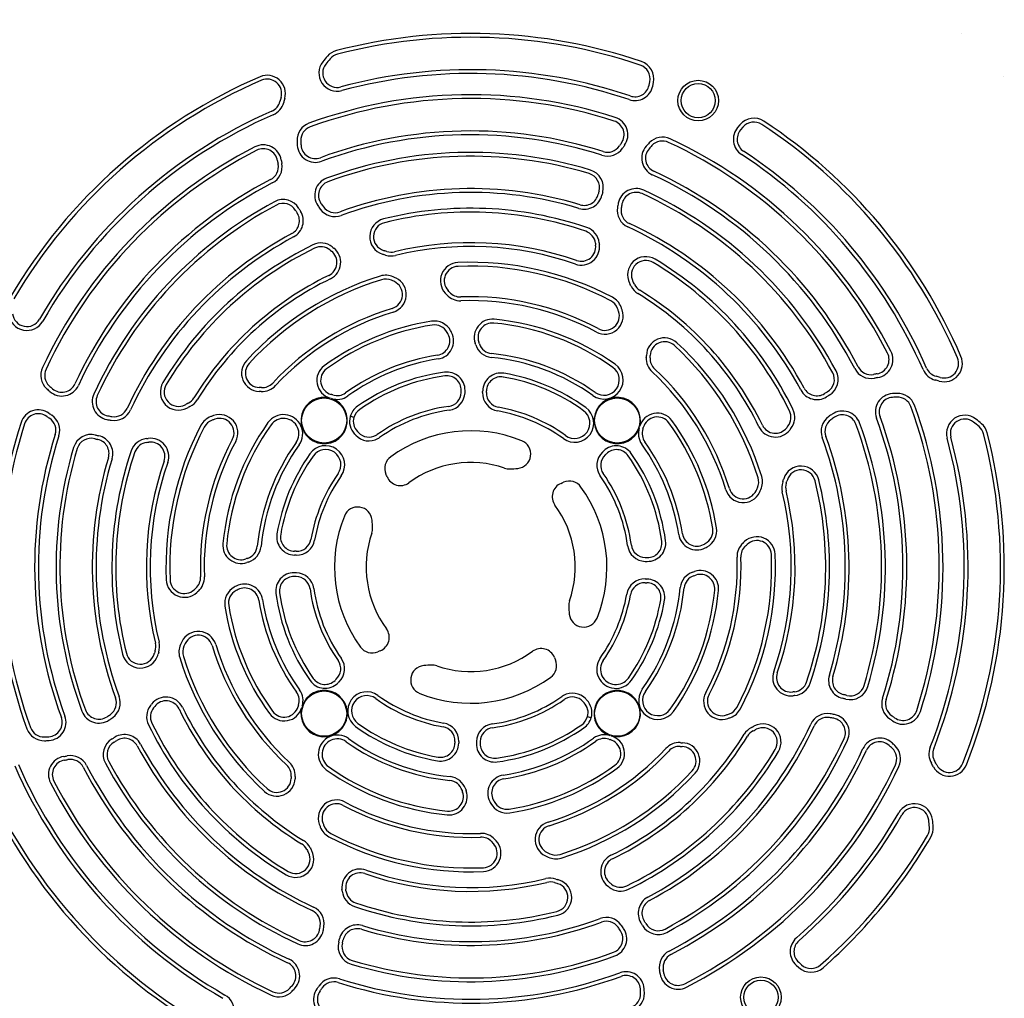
# Model space of a CAD drawing. Header units: inches. Extents: x 24 to 1128, y -69 to 748.
# Tile 264 of 656: x 398 to 409, y 289 to 300. Entities that reach past the tile are written whole.
import ezdxf

# ---------------------------------------------------------------- set-up
doc = ezdxf.new("R2010")
doc.units = ezdxf.units.IN
doc.header["$LTSCALE"] = 32
doc.header["$MEASUREMENT"] = 0
doc.layers.add('Visible (ANSI)', color=7, linetype='Continuous', lineweight=30)

msp = doc.modelspace()

# ---------------------------------------------------------------- linework, layer by layer
at = {"layer": 'Visible (ANSI)'}
for p, q in [((404.91598, 299.30866), (404.92416, 299.34746)), ((404.95674, 299.30008), (404.96492, 299.33887)), ((405.9095, 298.87817), (405.88396, 298.84784)), ((405.94136, 298.85134), (405.91582, 298.82101)), ((406.52385, 289.69703), (406.55336, 289.67055)), ((406.55166, 289.72803), (406.58117, 289.70156))]:
    msp.add_line(p, q, dxfattribs=at)
for centre, radius in [((405.45339, 299.14169), 0.22172), ((405.45339, 299.14169), 0.18701), ((401.3674, 295.6469), 0.24668), ((404.56887, 295.6469), 0.24668), ((401.3674, 292.44544), 0.24668), ((404.56887, 292.44544), 0.24668), ((406.13836, 289.34611), 0.22172), ((406.13836, 289.34611), 0.18701)]:
    msp.add_circle(centre, radius, dxfattribs=at)
for centre, radius, start, end in [((406.06336, 297.14139), 37.84893, 94.726002, 184.707209), ((406.06336, 297.14139), 37.59893, 94.726002, 184.707209), ((402.96813, 294.04617), 5.82905, 71.333259, 104.56729), ((402.96813, 294.04617), 5.7874, 71.333259, 104.56729), ((402.96813, 294.04617), 7.91339, 47.381619, 47.38342), ((401.55211, 299.49511), 0.19913, 104.56729, 138.783341), ((401.50911, 299.44297), 0.19913, 142.175177, 285.128247), ((402.41095, 298.74281), 1.34086, 138.783341, 142.175177), ((402.41095, 298.74281), 1.29921, 138.783341, 142.175177), ((401.55211, 299.49511), 0.15748, 104.56729, 138.783341), ((404.77006, 299.37994), 0.19913, 348.099398, 71.333259), ((401.50911, 299.44297), 0.15748, 142.175177, 285.128247), ((402.96813, 294.04617), 5.43307, 71.285385, 105.128247), ((404.77006, 299.37994), 0.15748, 348.099398, 71.333259), ((402.96813, 294.04617), 5.82905, 113.254846, 149.56729), ((402.96813, 294.04617), 5.7874, 113.254846, 149.56729), ((400.74532, 299.2187), 0.19913, 344.054592, 113.254846), ((400.74532, 299.2187), 0.15748, 344.054592, 113.254846), ((402.96813, 294.04617), 5.39142, 71.285385, 105.128247), ((402.96813, 294.04617), 7.91339, 42.616535, 42.61838), ((404.76189, 299.34114), 0.19913, 251.285385, 348.099398), ((404.76189, 299.34114), 0.15748, 251.285385, 348.099398), ((400.7322, 299.17012), 0.15748, 293.574992, 345.719185), ((402.41095, 298.74281), 1.5748, 164.054592, 165.719185), ((402.41095, 298.74281), 1.53315, 164.054592, 165.719185), ((402.96813, 294.04617), 5.15976, 72.181313, 110.021118), ((402.96813, 294.04617), 5.11811, 72.181313, 110.021118), ((402.96813, 294.04617), 5.43307, 113.574992, 150.128247), ((400.7322, 299.17012), 0.19913, 293.574992, 345.719185), ((402.96813, 294.04617), 5.39142, 113.574992, 150.128247), ((404.48611, 298.76884), 0.15748, 324.43042, 72.181313), ((404.48611, 298.76884), 0.19913, 324.43042, 72.181313), ((406.06182, 298.7499), 0.19913, 56.666741, 139.900602), ((406.06182, 298.7499), 0.15748, 56.666741, 139.900602), ((402.96813, 294.04617), 5.82905, 23.254846, 56.666741), ((401.26978, 298.70701), 0.19913, 110.021118, 181.796716), ((401.26978, 298.70701), 0.15748, 110.021118, 181.796716), ((402.96813, 294.04617), 4.76378, 72.322112, 110.162972), ((406.03628, 298.71958), 0.19913, 139.900602, 236.714615), ((406.03628, 298.71958), 0.15748, 139.900602, 236.714615), ((402.96813, 294.04617), 5.7874, 23.254846, 56.666741), ((402.41095, 298.74281), 1.34086, 181.796716, 183.865719), ((402.41095, 298.74281), 1.29921, 181.796716, 183.865719), ((402.96813, 294.04617), 4.72213, 72.322112, 110.162972), ((405.06293, 298.5428), 0.19913, 65.021118, 136.796717), ((405.06293, 298.5428), 0.15748, 65.021118, 136.796717), ((402.96813, 294.04617), 5.15976, 27.181313, 65.021118), ((402.96813, 294.04617), 5.15976, 117.181313, 155.021118), ((402.96813, 294.04617), 5.11811, 117.181313, 155.021118), ((400.70208, 298.45897), 0.19913, 9.43042, 117.181313), ((400.70208, 298.45897), 0.15748, 9.43042, 117.181313), ((401.27182, 298.66583), 0.19913, 183.865719, 290.162972), ((401.27182, 298.66583), 0.15748, 183.865719, 290.162972), ((404.46255, 298.73504), 0.19913, 252.322112, 325.793148), ((404.46255, 298.73504), 0.15748, 252.322112, 325.793148), ((405.89517, 297.76118), 1.5748, 144.43042, 145.793148), ((405.89517, 297.76118), 1.53315, 144.43042, 145.793148), ((405.03525, 298.51224), 0.19913, 138.865719, 245.162972), ((405.03525, 298.51224), 0.15748, 138.865719, 245.162972), ((405.89517, 297.76118), 1.34086, 136.796717, 138.865719), ((405.89517, 297.76118), 1.29921, 136.796717, 138.865719), ((402.96813, 294.04617), 5.11811, 27.181313, 65.021118), ((402.96813, 294.04617), 5.43307, 23.574992, 56.714615), ((402.41095, 298.74281), 1.5748, 189.43042, 190.793148), ((402.41095, 298.74281), 1.53315, 189.43042, 190.793148), ((402.96813, 294.04617), 4.52984, 73.232324, 110.340895), ((402.96813, 294.04617), 4.48819, 73.232324, 110.340895), ((402.96813, 294.04617), 5.39142, 23.574992, 56.714615), ((400.70931, 298.41841), 0.15748, 297.322112, 10.793148), ((400.70931, 298.41841), 0.19913, 297.322112, 10.793148), ((404.21751, 298.19275), 0.19913, 345.573934, 73.232324), ((402.96813, 294.04617), 4.76378, 27.322112, 65.162972), ((402.96813, 294.04617), 4.76378, 117.322112, 155.162972), ((401.46276, 298.10682), 0.19913, 110.340895, 213.851226), ((404.21751, 298.19275), 0.15748, 345.573934, 73.232324), ((402.96813, 294.04617), 4.72213, 27.322112, 65.162972), ((402.96813, 294.04617), 4.72213, 117.322112, 155.162972), ((401.46276, 298.10682), 0.15748, 110.340895, 213.851226), ((402.96813, 294.04617), 4.13386, 73.204834, 110.204605), ((405.89517, 297.76118), 1.5748, 165.573934, 166.877935), ((404.77498, 297.98194), 0.19913, 65.340895, 168.851226), ((402.96813, 294.04617), 4.52984, 28.232324, 65.340895), ((400.9195, 297.86168), 0.19913, 30.573934, 118.232324), ((402.96813, 294.04617), 4.09221, 73.204834, 110.204605), ((404.20812, 298.15446), 0.19913, 253.204834, 346.877935), ((404.20812, 298.15446), 0.15748, 253.204834, 346.877935), ((405.89517, 297.76118), 1.53315, 165.573934, 166.877935), ((404.77498, 297.98194), 0.15748, 65.340895, 168.851226), ((402.96813, 294.04617), 4.48819, 28.232324, 65.340895), ((402.96813, 294.04617), 4.52984, 118.232324, 155.340895), ((402.96813, 294.04617), 4.48819, 118.232324, 155.340895), ((400.9195, 297.86168), 0.15748, 30.573934, 118.232324), ((402.41095, 298.74281), 1.5748, 210.573934, 211.877935), ((402.41095, 298.74281), 1.53315, 210.573934, 211.877935), ((402.41095, 298.74281), 1.34086, 213.851226, 215.89297), ((401.48602, 298.07344), 0.19913, 215.89297, 290.204605), ((402.41095, 298.74281), 1.29921, 213.851226, 215.89297), ((401.48602, 298.07344), 0.15748, 215.89297, 290.204605), ((402.96813, 294.04617), 3.9196, 71.088933, 104.065774), ((404.76783, 297.94189), 0.19913, 170.89297, 245.204605), ((405.89517, 297.76118), 1.34086, 168.851226, 170.89297), ((404.76783, 297.94189), 0.15748, 170.89297, 245.204605), ((405.89517, 297.76118), 1.29921, 168.851226, 170.89297), ((400.93994, 297.82797), 0.15748, 298.204834, 31.877935), ((400.93994, 297.82797), 0.19913, 298.204834, 31.877935), ((402.06393, 297.65509), 0.19913, 104.065774, 252.305236), ((402.96813, 294.04617), 3.87795, 71.088933, 104.065774), ((402.06393, 297.65509), 0.15748, 104.065774, 252.305236), ((404.17394, 297.56582), 0.19913, 6.475399, 71.088933), ((402.96813, 294.04617), 4.09221, 28.204834, 65.204605), ((402.96813, 294.04617), 4.13386, 28.204834, 65.204605), ((402.96813, 294.04617), 4.13386, 118.204834, 155.204605), ((402.96813, 294.04617), 4.09221, 118.204834, 155.204605), ((404.17394, 297.56582), 0.15748, 6.475399, 71.088933), ((402.96813, 294.04617), 3.9196, 116.088933, 149.065774), ((402.96813, 294.04617), 3.87795, 116.088933, 149.065774), ((401.332, 297.38757), 0.19913, 51.475399, 116.088933), ((401.332, 297.38757), 0.15748, 51.475399, 116.088933), ((402.41095, 298.74281), 1.5748, 231.475399, 232.198711), ((401.34919, 297.37406), 0.19913, 295.941853, 52.198711), ((402.41095, 298.74281), 1.53315, 231.475399, 232.198711), ((402.96813, 294.04617), 3.54331, 70.941853, 103.56595), ((402.96813, 294.04617), 3.50166, 70.941853, 103.56595), ((404.17654, 297.54411), 0.19913, 250.941853, 7.198711), ((404.17654, 297.54411), 0.15748, 250.941853, 7.198711), ((405.89517, 297.76118), 1.5748, 186.475399, 187.198711), ((405.89517, 297.76118), 1.53315, 186.475399, 187.198711), ((401.34919, 297.37406), 0.15748, 295.941853, 52.198711), ((402.41095, 298.74281), 1.34086, 252.305236, 252.900001), ((402.41095, 298.74281), 1.29921, 252.305236, 252.900001), ((401.56587, 295.99584), 1.53315, 72.038925, 72.900001), ((401.56587, 295.99584), 1.5748, 72.038925, 72.900001), ((402.10006, 297.64371), 0.19913, 252.038925, 283.56595), ((402.10006, 297.64371), 0.15748, 252.038925, 283.56595), ((404.88066, 297.23743), 0.19913, 59.065774, 207.305236), ((402.96813, 294.04617), 3.9196, 26.088933, 59.065774), ((402.83645, 297.17332), 0.19913, 92.41131, 222.822099), ((402.83645, 297.17332), 0.15748, 92.41131, 222.822099), ((402.96813, 294.04617), 3.32905, 62.270542, 92.41131), ((402.96813, 294.04617), 3.2874, 62.270542, 92.41131), ((404.88066, 297.23743), 0.15748, 59.065774, 207.305236), ((402.96813, 294.04617), 3.87795, 26.088933, 59.065774), ((402.96813, 294.04617), 3.54331, 115.941853, 148.56595), ((402.96813, 294.04617), 3.50166, 115.941853, 148.56595), ((402.96813, 294.04617), 3.32905, 107.270542, 137.41131), ((402.03891, 297.03497), 0.19913, 65.523891, 107.270542), ((402.03891, 297.03497), 0.15748, 65.523891, 107.270542), ((401.56587, 295.99584), 1.34086, 64.055539, 65.523891), ((402.06538, 297.02251), 0.19913, 286.873024, 64.055539), ((402.96813, 294.04617), 3.2874, 107.270542, 137.41131), ((401.56587, 295.99584), 1.29921, 64.055539, 65.523891), ((402.06538, 297.02251), 0.15748, 286.873024, 64.055539), ((405.89517, 297.76118), 1.34086, 207.305236, 207.900001), ((403.35521, 296.41634), 1.53315, 27.038925, 27.900001), ((404.89816, 297.20383), 0.19913, 207.038925, 238.56595), ((405.89517, 297.76118), 1.29921, 207.305236, 207.900001), ((403.35521, 296.41634), 1.5748, 27.038925, 27.900001), ((404.89816, 297.20383), 0.15748, 207.038925, 238.56595), ((401.56587, 295.99584), 1.53315, 41.970443, 42.822099), ((402.85381, 297.1543), 0.19913, 221.970443, 272.106507), ((401.56587, 295.99584), 1.5748, 41.970443, 42.822099), ((402.85381, 297.1543), 0.15748, 221.970443, 272.106507), ((402.96813, 294.04617), 2.95276, 61.873024, 92.106507), ((404.42448, 296.81663), 0.19913, 20.523891, 62.270542), ((402.96813, 294.04617), 3.50166, 25.941853, 58.56595), ((402.96813, 294.04617), 3.54331, 25.941853, 58.56595), ((402.96813, 294.04617), 2.95276, 106.873024, 137.106507), ((402.96813, 294.04617), 2.9111, 61.873024, 92.106507), ((404.42448, 296.81663), 0.15748, 20.523891, 62.270542), ((403.35521, 296.41634), 1.29921, 19.055539, 20.523891), ((403.35521, 296.41634), 1.34086, 19.055539, 20.523891), ((398.12033, 296.8306), 0.19913, 187.175177, 330.128247), ((398.12033, 296.8306), 0.15748, 187.175177, 330.128247), ((402.96813, 294.04617), 2.9111, 106.873024, 137.106507), ((404.43438, 296.7891), 0.19913, 241.873024, 19.055539), ((404.43438, 296.7891), 0.15748, 241.873024, 19.055539), ((402.96813, 294.04617), 2.71882, 99.033795, 126.030597), ((402.96813, 294.04617), 2.67717, 99.033795, 126.030597), ((402.5725, 296.5346), 0.19913, 28.156128, 99.033795), ((402.5725, 296.5346), 0.15748, 28.156128, 99.033795), ((403.20555, 296.55464), 0.19913, 84.593208, 198.819014), ((403.20555, 296.55464), 0.15748, 84.593208, 198.819014), ((402.96813, 294.04617), 2.67717, 54.538576, 84.593208), ((402.96813, 294.04617), 2.71882, 54.538576, 84.593208), ((402.58214, 296.51619), 0.15748, 278.881891, 27.113344), ((402.58214, 296.51619), 0.19913, 278.881891, 27.113344), ((401.56587, 295.99584), 1.29921, 27.113344, 28.156128), ((401.56587, 295.99584), 1.34086, 27.113344, 28.156128), ((405.08625, 296.35051), 0.19913, 47.41131, 177.822099), ((401.56587, 295.99584), 1.53315, 18.106474, 18.819014), ((403.21238, 296.53421), 0.19913, 198.106474, 264.393419), ((401.56587, 295.99584), 1.5748, 18.106474, 18.819014), ((403.21238, 296.53421), 0.15748, 198.106474, 264.393419), ((405.08625, 296.35051), 0.15748, 47.41131, 177.822099), ((402.96813, 294.04617), 3.2874, 17.270542, 47.41131), ((402.96813, 294.04617), 3.32905, 17.270542, 47.41131), ((402.96813, 294.04617), 2.34252, 98.881891, 125.687198), ((402.96813, 294.04617), 2.30087, 54.538576, 84.393419), ((402.96813, 294.04617), 2.34252, 54.538576, 84.393419), ((405.08508, 296.32479), 0.19913, 176.970443, 227.106507), ((403.35521, 296.41634), 1.53315, 356.970443, 357.822099), ((405.08508, 296.32479), 0.15748, 176.970443, 227.106507), ((403.35521, 296.41634), 1.5748, 356.970443, 357.822099), ((407.38094, 296.31222), 0.15748, 279.43042, 27.181313), ((407.38094, 296.31222), 0.19913, 279.43042, 27.181313), ((408.14067, 296.26898), 0.19913, 254.054592, 23.254846), ((408.14067, 296.26898), 0.15748, 254.054592, 23.254846), ((398.4715, 296.14097), 0.19913, 155.021118, 226.796717), ((400.66379, 296.16428), 0.19913, 137.41131, 267.822099), ((400.66379, 296.16428), 0.15748, 137.41131, 267.822099), ((401.48601, 296.08385), 0.19913, 126.030597, 254.812579), ((402.96813, 294.04617), 2.30087, 98.881891, 125.687198), ((404.42423, 296.09045), 0.20897, 234.538576, 54.538576), ((404.42423, 296.09045), 0.16732, 234.538576, 54.538576), ((407.34038, 296.30499), 0.15748, 207.322112, 280.793148), ((408.09208, 296.2821), 0.15748, 203.574992, 255.719185), ((398.4715, 296.14097), 0.15748, 155.021118, 226.796717), ((401.48601, 296.08385), 0.15748, 126.030597, 254.812579), ((402.96813, 294.04617), 2.14795, 97.686932, 125.156373), ((402.96813, 294.04617), 2.1063, 97.686932, 125.156373), ((402.70746, 295.97748), 0.19913, 359.078171, 97.686932), ((402.70746, 295.97748), 0.15748, 359.078171, 97.686932), ((403.29792, 295.96688), 0.19913, 80.257428, 179.042038), ((403.29792, 295.96688), 0.15748, 80.257428, 179.042038), ((402.96813, 294.04617), 2.1063, 54.168501, 80.257428), ((402.96813, 294.04617), 2.14795, 54.168501, 80.257428), ((402.96813, 294.04617), 2.9111, 16.873024, 47.106507), ((402.96813, 294.04617), 2.95276, 16.873024, 47.106507), ((406.78365, 296.0948), 0.15748, 300.573934, 28.232324), ((406.78365, 296.0948), 0.19913, 300.573934, 28.232324), ((407.34038, 296.30499), 0.19913, 207.322112, 280.793148), ((407.66477, 294.60335), 1.5748, 99.43042, 100.793148), ((407.66477, 294.60335), 1.53315, 99.43042, 100.793148), ((408.09208, 296.2821), 0.19913, 203.574992, 255.719185), ((407.66477, 294.60335), 1.5748, 74.054592, 75.719185), ((399.25312, 296.97321), 1.29921, 226.796717, 228.865719), ((398.50206, 296.11329), 0.19913, 228.865719, 335.162972), ((398.50206, 296.11329), 0.15748, 228.865719, 335.162972), ((399.77687, 295.95869), 0.19913, 149.065774, 297.305236), ((399.77687, 295.95869), 0.15748, 149.065774, 297.305236), ((400.59796, 294.43325), 1.5748, 86.970443, 87.822099), ((400.68951, 296.16311), 0.19913, 266.970443, 317.106507), ((400.68951, 296.16311), 0.15748, 266.970443, 317.106507), ((407.66477, 294.60335), 1.53315, 74.054592, 75.719185), ((399.25312, 296.97321), 1.34086, 226.796717, 228.865719), ((399.03236, 295.85302), 0.19913, 155.340895, 258.851226), ((399.03236, 295.85302), 0.15748, 155.340895, 258.851226), ((400.59796, 294.43325), 1.53315, 86.970443, 87.822099), ((401.3674, 295.6469), 0.25362, 74.812579, 71.676998), ((401.3674, 295.6469), 0.29528, 71.676998, 74.812579), ((401.50973, 296.0767), 0.19913, 251.676998, 305.687198), ((401.50973, 296.0767), 0.15748, 251.676998, 305.687198), ((402.70696, 295.95754), 0.15748, 277.780685, 358.077552), ((402.70696, 295.95754), 0.19913, 277.780685, 358.077552), ((401.56587, 295.99584), 1.29921, 358.077552, 359.078171), ((401.56587, 295.99584), 1.34086, 358.077552, 359.078171), ((403.29747, 295.94698), 0.19913, 178.383717, 260.170506), ((401.56587, 295.99584), 1.53315, 358.383717, 359.042038), ((403.29747, 295.94698), 0.15748, 178.383717, 260.170506), ((401.56587, 295.99584), 1.5748, 358.383717, 359.042038), ((404.56887, 295.6469), 0.25362, 344.812579, 341.676998), ((406.74993, 296.07436), 0.19913, 208.204834, 301.877935), ((406.74993, 296.07436), 0.15748, 208.204834, 301.877935), ((407.66477, 294.60335), 1.5748, 120.573934, 121.877935), ((407.66477, 294.60335), 1.53315, 120.573934, 121.877935), ((407.5878, 295.74249), 0.19913, 93.865719, 200.162972), ((407.5878, 295.74249), 0.15748, 93.865719, 200.162972), ((407.66477, 294.60335), 1.34086, 91.796716, 93.865719), ((407.66477, 294.60335), 1.29921, 91.796716, 93.865719), ((407.62897, 295.74452), 0.19913, 20.021118, 91.796716), ((407.62897, 295.74452), 0.15748, 20.021118, 91.796716), ((399.25312, 296.97321), 1.29921, 297.305236, 297.900001), ((400.59796, 294.43325), 1.5748, 117.038925, 117.900001), ((399.25312, 296.97321), 1.34086, 297.305236, 297.900001), ((400.59796, 294.43325), 1.53315, 117.038925, 117.900001), ((399.81047, 295.97619), 0.15748, 297.038925, 328.56595), ((399.81047, 295.97619), 0.19913, 297.038925, 328.56595), ((401.85165, 295.63144), 0.20897, 125.156373, 163.141549), ((402.96813, 294.04617), 1.77165, 97.780685, 125.156373), ((402.96813, 294.04617), 1.77165, 54.168501, 80.170506), ((404.10322, 295.61818), 0.20897, 234.168501, 54.168501), ((402.96813, 294.04617), 5.11811, 342.181313, 20.021118), ((402.96813, 294.04617), 5.15976, 342.181313, 20.021118), ((398.24547, 295.56415), 0.19913, 54.43042, 162.181313), ((398.24547, 295.56415), 0.15748, 54.43042, 162.181313), ((399.25312, 296.97321), 1.5748, 234.43042, 235.793148), ((399.25312, 296.97321), 1.53315, 234.43042, 235.793148), ((398.27926, 295.54059), 0.19913, 342.322112, 55.793148), ((399.25312, 296.97321), 1.29921, 258.851226, 260.89297), ((399.07241, 295.84587), 0.19913, 260.89297, 335.204605), ((399.07241, 295.84587), 0.15748, 260.89297, 335.204605), ((400.19767, 295.50251), 0.19913, 110.523891, 152.270542), ((400.59796, 294.43325), 1.34086, 109.055539, 110.523891), ((400.2252, 295.51242), 0.19913, 331.873024, 109.055539), ((400.92385, 295.50227), 0.20897, 324.538576, 144.538576), ((401.84318, 295.63751), 0.19913, 164.104527, 224.042038), ((401.84318, 295.63751), 0.15748, 164.231486, 224.042038), ((401.85165, 295.63144), 0.16732, 125.156373, 163.021316), ((402.96813, 294.04617), 1.73, 97.780685, 125.156373), ((402.96813, 294.04617), 1.73, 54.168501, 80.170506), ((404.10322, 295.61818), 0.16732, 234.168501, 54.168501), ((405.00581, 295.52829), 0.19913, 36.030597, 164.812579), ((405.00581, 295.52829), 0.15748, 36.030597, 164.812579), ((406.30954, 295.68231), 0.15748, 321.475399, 26.088933), ((406.30954, 295.68231), 0.19913, 321.475399, 26.088933), ((406.99541, 295.52828), 0.19913, 125.89297, 200.204605), ((407.66477, 294.60335), 1.34086, 123.851226, 125.89297), ((407.66477, 294.60335), 1.29921, 123.851226, 125.89297), ((407.02878, 295.55155), 0.19913, 20.340895, 123.851226), ((407.02878, 295.55155), 0.15748, 20.340895, 123.851226), ((402.96813, 294.04617), 4.76378, 342.322112, 20.162972), ((408.36494, 295.50519), 0.19913, 52.175177, 195.128247), ((402.96813, 294.04617), 5.15976, 162.181313, 200.021118), ((402.96813, 294.04617), 5.11811, 162.181313, 200.021118), ((398.27926, 295.54059), 0.15748, 342.322112, 55.793148), ((399.25312, 296.97321), 1.34086, 258.851226, 260.89297), ((402.96813, 294.04617), 3.32905, 152.270542, 182.41131), ((402.96813, 294.04617), 3.2874, 152.270542, 182.41131), ((400.19767, 295.50251), 0.15748, 110.523891, 152.270542), ((400.59796, 294.43325), 1.29921, 109.055539, 110.523891), ((400.2252, 295.51242), 0.15748, 331.873024, 109.055539), ((402.96813, 294.04617), 2.71882, 144.538576, 174.593208), ((402.96813, 294.04617), 2.67717, 144.538576, 174.593208), ((400.92385, 295.50227), 0.16732, 324.538576, 144.538576), ((402.96813, 294.04617), 2.67717, 9.033795, 36.030597), ((402.96813, 294.04617), 2.71882, 9.033795, 36.030597), ((406.29602, 295.66511), 0.19913, 205.941853, 322.198711), ((406.29602, 295.66511), 0.15748, 205.941853, 322.198711), ((407.66477, 294.60335), 1.5748, 141.475399, 142.198711), ((406.99541, 295.52828), 0.15748, 125.89297, 200.204605), ((402.96813, 294.04617), 4.48819, 343.232324, 20.340895), ((402.96813, 294.04617), 4.52984, 343.232324, 20.340895), ((402.96813, 294.04617), 4.72213, 342.322112, 20.162972), ((408.36494, 295.50519), 0.15748, 52.175177, 195.128247), ((407.66477, 294.60335), 1.29921, 48.783341, 52.175177), ((407.66477, 294.60335), 1.34086, 48.783341, 52.175177), ((408.41707, 295.46219), 0.15748, 14.56729, 48.783341), ((408.41707, 295.46219), 0.19913, 14.56729, 48.783341), ((402.96813, 294.04617), 4.76378, 162.322112, 200.162972), ((402.96813, 294.04617), 4.72213, 162.322112, 200.162972), ((398.82156, 295.29554), 0.19913, 75.573934, 163.232324), ((399.25312, 296.97321), 1.53315, 255.573934, 256.877935), ((398.85985, 295.28616), 0.19913, 343.204834, 76.877935), ((400.59796, 294.43325), 1.53315, 43.383717, 44.042038), ((401.85693, 295.62312), 0.19913, 223.383717, 299.528046), ((400.59796, 294.43325), 1.5748, 43.383717, 44.042038), ((401.85693, 295.62312), 0.15748, 223.383717, 299.528046), ((401.85165, 295.63144), 0.16732, 299.696434, 305.156373), ((402.96813, 294.04617), 1.48819, 68.007389, 125.95339), ((404.99867, 295.50457), 0.19913, 161.676998, 215.687198), ((404.99867, 295.50457), 0.15748, 161.676998, 215.687198), ((404.56887, 295.6469), 0.29528, 341.676998, 344.812579), ((407.66477, 294.60335), 1.53315, 141.475399, 142.198711), ((402.96813, 294.04617), 4.13386, 343.204834, 20.204605), ((402.96813, 294.04617), 5.7874, 338.254846, 14.56729), ((402.96813, 294.04617), 5.82905, 338.254846, 14.56729), ((398.82156, 295.29554), 0.15748, 75.573934, 163.232324), ((399.25312, 296.97321), 1.5748, 255.573934, 256.877935), ((398.85985, 295.28616), 0.15748, 343.204834, 76.877935), ((399.44848, 295.25198), 0.19913, 96.475399, 161.088933), ((399.44848, 295.25198), 0.15748, 96.475399, 161.088933), ((399.25312, 296.97321), 1.53315, 276.475399, 277.198711), ((399.25312, 296.97321), 1.5748, 276.475399, 277.198711), ((399.47019, 295.25458), 0.19913, 340.941853, 97.198711), ((399.47019, 295.25458), 0.15748, 340.941853, 97.198711), ((402.96813, 294.04617), 2.95276, 151.873024, 182.106507), ((402.96813, 294.04617), 2.9111, 151.873024, 182.106507), ((402.96813, 294.04617), 2.34252, 144.538576, 174.393419), ((402.96813, 294.04617), 2.30087, 144.538576, 174.393419), ((401.38286, 295.16265), 0.20897, 324.843627, 144.843627), ((401.85165, 295.63144), 0.20897, 299.662872, 305.156373), ((403.46647, 295.28005), 0.15748, 275.591834, 68.007389), ((404.55947, 295.17113), 0.19913, 35.257428, 134.042038), ((402.96813, 294.04617), 2.30087, 8.881891, 35.687198), ((402.96813, 294.04617), 2.34252, 8.881891, 35.687198), ((402.96813, 294.04617), 4.09221, 343.204834, 20.204605), ((402.96813, 294.04617), 5.39142, 338.574992, 15.128247), ((402.96813, 294.04617), 5.43307, 338.574992, 15.128247), ((402.96813, 294.04617), 4.52984, 163.232324, 200.340895), ((402.96813, 294.04617), 4.48819, 163.232324, 200.340895), ((402.96813, 294.04617), 3.9196, 161.088933, 194.065774), ((402.96813, 294.04617), 3.87795, 161.088933, 194.065774), ((402.96813, 294.04617), 2.14795, 144.843627, 170.257428), ((402.96813, 294.04617), 2.1063, 144.843627, 170.257428), ((401.38286, 295.16265), 0.16732, 324.843627, 144.843627), ((402.18684, 295.12337), 0.15748, 125.95339, 203.477421), ((404.54509, 295.15737), 0.19913, 133.383717, 215.170506), ((404.54509, 295.15737), 0.15748, 133.383717, 215.170506), ((403.35521, 296.41634), 1.53315, 313.383717, 314.042038), ((403.35521, 296.41634), 1.5748, 313.383717, 314.042038), ((404.55947, 295.17113), 0.15748, 35.257428, 134.042038), ((402.96813, 294.04617), 2.1063, 7.686932, 35.257428), ((402.96813, 294.04617), 2.14795, 7.686932, 35.257428), ((402.96813, 294.04617), 4.13386, 163.204834, 200.204605), ((402.96813, 294.04617), 4.09221, 163.204834, 200.204605), ((402.96813, 294.04617), 3.54331, 160.941853, 193.56595), ((402.96813, 294.04617), 3.50166, 160.941853, 193.56595), ((402.96813, 294.04617), 1.14173, 71.071941, 126.274552), ((406.57706, 294.95038), 0.19913, 14.065774, 162.305236), ((402.96813, 294.04617), 1.77165, 144.843627, 170.170506), ((402.96813, 294.04617), 1.73, 144.843627, 170.170506), ((400.59796, 294.43325), 1.5748, 22.407522, 23.477421), ((403.38957, 295.27513), 0.15748, 251.071941, 271.724453), ((403.35521, 296.41634), 1.29921, 271.724453, 275.591834), ((402.96813, 294.04617), 1.73, 7.780685, 35.170506), ((402.96813, 294.04617), 1.77165, 7.780685, 35.170506), ((405.95694, 294.97539), 0.19913, 335.523891, 17.270542), ((406.57706, 294.95038), 0.15748, 14.065774, 162.305236), ((402.19945, 295.09358), 0.15748, 202.407522, 306.274552), ((404.01555, 294.81486), 0.15748, 112.407522, 216.274552), ((403.35521, 296.41634), 1.5748, 292.407522, 293.477421), ((404.04533, 294.82746), 0.15748, 35.95339, 113.477421), ((405.95694, 294.97539), 0.15748, 335.523891, 17.270542), ((406.56567, 294.91424), 0.19913, 162.038925, 193.56595), ((404.91781, 295.44843), 1.53315, 342.038925, 342.900001), ((407.66477, 294.60335), 1.34086, 162.305236, 162.900001), ((406.56567, 294.91424), 0.15748, 162.038925, 193.56595), ((404.91781, 295.44843), 1.5748, 342.038925, 342.900001), ((407.66477, 294.60335), 1.29921, 162.305236, 162.900001), ((402.96813, 294.04617), 3.87795, 341.088933, 14.065774), ((402.96813, 294.04617), 3.9196, 341.088933, 14.065774), ((402.96813, 294.04617), 1.48819, 338.007389, 35.95339), ((405.94447, 294.94892), 0.19913, 196.873024, 334.055539), ((405.94447, 294.94892), 0.15748, 196.873024, 334.055539), ((404.91781, 295.44843), 1.29921, 334.055539, 335.523891), ((404.91781, 295.44843), 1.34086, 334.055539, 335.523891), ((402.96813, 294.04617), 3.50166, 340.941853, 13.56595), ((402.96813, 294.04617), 3.54331, 340.941853, 13.56595), ((402.96813, 294.04617), 1.14173, 341.071941, 36.274552), ((401.73426, 294.5445), 0.15748, 5.591834, 158.007389), ((402.96813, 294.04617), 1.48819, 158.007389, 215.95339), ((400.59796, 294.43325), 1.29921, 1.724453, 5.591834), ((401.04742, 294.37595), 0.19913, 170.257428, 269.042038), ((401.04742, 294.37595), 0.15748, 170.257428, 269.042038), ((402.96813, 294.04617), 1.14173, 161.071941, 216.274552), ((401.73917, 294.46761), 0.15748, 341.071941, 1.724453), ((405.43815, 294.43216), 0.19913, 188.881891, 297.113344), ((405.43815, 294.43216), 0.15748, 188.881891, 297.113344), ((405.45656, 294.4418), 0.15748, 298.156128, 9.033795), ((405.45656, 294.4418), 0.19913, 298.156128, 9.033795), ((400.45966, 294.28359), 0.19913, 174.593208, 288.819014), ((400.45966, 294.28359), 0.15748, 174.593208, 288.819014), ((401.06732, 294.3755), 0.19913, 268.383717, 350.170506), ((401.06732, 294.3755), 0.15748, 268.383717, 350.170506), ((404.87951, 294.30734), 0.15748, 187.780685, 268.077552), ((404.89944, 294.30684), 0.19913, 269.078171, 7.686932), ((404.89944, 294.30684), 0.15748, 269.078171, 7.686932), ((404.91781, 295.44843), 1.29921, 297.113344, 298.156128), ((406.07627, 294.16049), 0.19913, 131.970443, 182.106507), ((404.91781, 295.44843), 1.53315, 311.970443, 312.822099), ((406.09528, 294.17785), 0.19913, 2.41131, 132.822099), ((404.91781, 295.44843), 1.5748, 311.970443, 312.822099), ((406.09528, 294.17785), 0.15748, 2.41131, 132.822099), ((400.48009, 294.29041), 0.15748, 288.106474, 354.393419), ((400.48009, 294.29041), 0.19913, 288.106474, 354.393419), ((401.01846, 292.64391), 1.53315, 88.383717, 89.042038), ((401.01846, 292.64391), 1.5748, 88.383717, 89.042038), ((404.87951, 294.30734), 0.19913, 187.780685, 268.077552), ((404.91781, 295.44843), 1.34086, 297.113344, 298.156128), ((402.96813, 294.04617), 3.2874, 332.270542, 2.41131), ((402.96813, 294.04617), 3.32905, 332.270542, 2.41131), ((406.07627, 294.16049), 0.15748, 131.970443, 182.106507), ((401.01846, 292.64391), 1.5748, 108.106474, 108.819014), ((401.01846, 292.64391), 1.53315, 108.106474, 108.819014), ((404.91781, 295.44843), 1.34086, 268.077552, 269.078171), ((404.91781, 295.44843), 1.29921, 268.077552, 269.078171), ((402.96813, 294.04617), 2.9111, 331.873024, 2.106507), ((402.96813, 294.04617), 2.95276, 331.873024, 2.106507), ((401.03683, 293.7855), 0.19913, 89.078171, 187.686932), ((401.01846, 292.64391), 1.34086, 88.077552, 89.078171), ((401.05676, 293.785), 0.19913, 7.780685, 88.077552), ((405.45617, 293.80193), 0.19913, 108.106474, 174.393419), ((404.91781, 295.44843), 1.53315, 288.106474, 288.819014), ((405.47661, 293.80875), 0.19913, 354.593208, 108.819014), ((405.47661, 293.80875), 0.15748, 354.593208, 108.819014), ((399.84098, 293.91448), 0.19913, 182.41131, 312.822099), ((399.84098, 293.91448), 0.15748, 182.41131, 312.822099), ((399.86, 293.93185), 0.15748, 311.970443, 2.106507), ((399.86, 293.93185), 0.19913, 311.970443, 2.106507), ((400.49811, 293.66017), 0.19913, 8.881891, 117.113344), ((401.03683, 293.7855), 0.15748, 89.078171, 187.686932), ((401.01846, 292.64391), 1.29921, 88.077552, 89.078171), ((401.05676, 293.785), 0.15748, 7.780685, 88.077552), ((404.86895, 293.71683), 0.19913, 88.383717, 170.170506), ((404.86895, 293.71683), 0.15748, 88.383717, 170.170506), ((404.91781, 295.44843), 1.5748, 268.383717, 269.042038), ((404.91781, 295.44843), 1.53315, 268.383717, 269.042038), ((404.88885, 293.71639), 0.15748, 350.257428, 89.042038), ((404.88885, 293.71639), 0.19913, 350.257428, 89.042038), ((405.45617, 293.80193), 0.15748, 108.106474, 174.393419), ((404.91781, 295.44843), 1.5748, 288.106474, 288.819014), ((401.01846, 292.64391), 1.5748, 131.970443, 132.822099), ((401.01846, 292.64391), 1.53315, 131.970443, 132.822099), ((400.4797, 293.65054), 0.19913, 118.156128, 189.033795), ((400.4797, 293.65054), 0.15748, 118.156128, 189.033795), ((401.01846, 292.64391), 1.34086, 117.113344, 118.156128), ((401.01846, 292.64391), 1.29921, 117.113344, 118.156128), ((400.49811, 293.66017), 0.15748, 8.881891, 117.113344), ((402.96813, 294.04617), 2.14795, 187.686932, 215.257428), ((402.96813, 294.04617), 2.1063, 187.686932, 215.257428), ((402.96813, 294.04617), 1.77165, 187.780685, 215.170506), ((402.96813, 294.04617), 1.73, 187.780685, 215.170506), ((402.96813, 294.04617), 1.73, 324.843627, 350.170506), ((402.96813, 294.04617), 1.77165, 324.843627, 350.170506), ((402.96813, 294.04617), 2.30087, 324.538576, 354.393419), ((402.96813, 294.04617), 2.34252, 324.538576, 354.393419), ((402.96813, 294.04617), 2.67717, 324.538576, 354.593208), ((402.96813, 294.04617), 2.71882, 324.538576, 354.593208), ((402.96813, 294.04617), 2.34252, 188.881891, 215.687198), ((402.96813, 294.04617), 2.30087, 188.881891, 215.687198), ((404.19709, 293.62473), 0.15748, 161.071941, 181.724453), ((402.96813, 294.04617), 2.1063, 324.843627, 350.257428), ((402.96813, 294.04617), 2.14795, 324.843627, 350.257428), ((402.96813, 294.04617), 2.71882, 189.033795, 216.030597), ((402.96813, 294.04617), 2.67717, 189.033795, 216.030597), ((405.33831, 293.65909), 1.29921, 181.724453, 185.591834), ((404.20201, 293.54784), 0.15748, 185.591834, 338.007389), ((399.99179, 293.14342), 0.19913, 16.873024, 154.055539), ((401.92072, 293.27748), 0.15748, 292.407522, 36.274552), ((399.3706, 293.1781), 0.15748, 342.038925, 13.56595), ((399.3706, 293.1781), 0.19913, 342.038925, 13.56595), ((401.01846, 292.64391), 1.34086, 154.055539, 155.523891), ((401.01846, 292.64391), 1.29921, 154.055539, 155.523891), ((399.99179, 293.14342), 0.15748, 16.873024, 154.055539), ((399.35921, 293.14196), 0.15748, 194.065774, 342.305236), ((398.27149, 293.48899), 1.29921, 342.305236, 342.900001), ((401.01846, 292.64391), 1.5748, 162.038925, 162.900001), ((401.01846, 292.64391), 1.53315, 162.038925, 162.900001), ((399.97933, 293.11695), 0.19913, 155.523891, 197.270542), ((399.97933, 293.11695), 0.15748, 155.523891, 197.270542), ((402.96813, 294.04617), 2.95276, 196.873024, 227.106507), ((402.96813, 294.04617), 2.9111, 196.873024, 227.106507), ((401.89093, 293.26487), 0.15748, 215.95339, 293.477421), ((402.58105, 291.67599), 1.5748, 112.407522, 113.477421), ((402.96813, 294.04617), 1.14173, 251.071941, 306.274552), ((403.73682, 292.99876), 0.15748, 22.407522, 126.274552), ((399.35921, 293.14196), 0.19913, 194.065774, 342.305236), ((398.27149, 293.48899), 1.34086, 342.305236, 342.900001), ((402.96813, 294.04617), 3.32905, 197.270542, 227.41131), ((402.96813, 294.04617), 3.2874, 197.270542, 227.41131), ((401.39118, 292.93497), 0.15748, 313.383717, 35.170506), ((401.39118, 292.93497), 0.19913, 313.383717, 35.170506), ((403.74943, 292.96897), 0.15748, 305.95339, 23.477421), ((405.33831, 293.65909), 1.5748, 202.407522, 203.477421), ((404.55341, 292.92969), 0.20897, 144.843627, 324.843627), ((404.55341, 292.92969), 0.16732, 144.843627, 324.843627), ((402.4698, 292.81229), 0.15748, 95.591834, 248.007389), ((402.58105, 291.67599), 1.29921, 91.724453, 95.591834), ((402.54669, 292.81721), 0.15748, 71.071941, 91.724453), ((406.46607, 292.83776), 0.19913, 160.941853, 277.198711), ((406.46607, 292.83776), 0.15748, 160.941853, 277.198711), ((401.37679, 292.92121), 0.19913, 215.257428, 314.042038), ((401.37679, 292.92121), 0.15748, 215.257428, 314.042038), ((402.58105, 291.67599), 1.5748, 133.383717, 134.042038), ((402.58105, 291.67599), 1.53315, 133.383717, 134.042038), ((402.96813, 294.04617), 1.48819, 248.007389, 305.95339), ((406.48778, 292.84036), 0.15748, 276.475399, 341.088933), ((406.48778, 292.84036), 0.19913, 276.475399, 341.088933), ((407.07642, 292.80618), 0.19913, 163.204834, 256.877935), ((407.07642, 292.80618), 0.15748, 163.204834, 256.877935), ((400.9376, 292.58777), 0.15748, 341.676998, 35.687198), ((400.9376, 292.58777), 0.19913, 341.676998, 35.687198), ((401.3674, 292.44544), 0.25362, 164.812579, 161.676998), ((401.83305, 292.47416), 0.20897, 54.168501, 234.168501), ((404.07934, 292.46922), 0.19913, 43.383717, 119.528046), ((404.56887, 292.44544), 0.25362, 254.812579, 251.676998), ((405.01242, 292.59007), 0.20897, 144.538576, 324.538576), ((405.01242, 292.59007), 0.16732, 144.538576, 324.538576), ((405.71107, 292.57992), 0.19913, 151.873024, 289.055539), ((406.68315, 291.11913), 1.5748, 96.475399, 97.198711), ((407.11471, 292.7968), 0.19913, 255.573934, 343.232324), ((407.11471, 292.7968), 0.15748, 255.573934, 343.232324), ((398.94086, 292.56405), 0.15748, 305.89297, 20.204605), ((398.94086, 292.56405), 0.19913, 305.89297, 20.204605), ((399.64024, 292.42723), 0.19913, 25.941853, 142.198711), ((399.64024, 292.42723), 0.15748, 25.941853, 142.198711), ((401.83305, 292.47416), 0.16732, 54.168501, 234.168501), ((402.96813, 294.04617), 1.77165, 234.168501, 260.170506), ((402.96813, 294.04617), 1.73, 234.168501, 260.170506), ((402.96813, 294.04617), 1.73, 277.780685, 305.156373), ((402.96813, 294.04617), 1.77165, 277.780685, 305.156373), ((404.08461, 292.46089), 0.20897, 119.662872, 125.156373), ((404.08461, 292.46089), 0.16732, 119.696434, 125.156373), ((404.07934, 292.46922), 0.15748, 43.383717, 119.528046), ((405.33831, 293.65909), 1.5748, 223.383717, 224.042038), ((404.09309, 292.45483), 0.15748, 344.231486, 44.042038), ((405.33831, 293.65909), 1.53315, 223.383717, 224.042038), ((404.09309, 292.45483), 0.19913, 344.104527, 44.042038), ((405.71107, 292.57992), 0.15748, 151.873024, 289.055539), ((406.68315, 291.11913), 1.53315, 96.475399, 97.198711), ((406.68315, 291.11913), 1.53315, 75.573934, 76.877935), ((406.68315, 291.11913), 1.5748, 75.573934, 76.877935), ((407.657, 292.55175), 0.19913, 162.322112, 235.793148), ((407.657, 292.55175), 0.15748, 162.322112, 235.793148), ((398.90748, 292.54079), 0.19913, 200.340895, 303.851226), ((398.90748, 292.54079), 0.15748, 200.340895, 303.851226), ((399.62673, 292.41003), 0.19913, 141.475399, 206.088933), ((399.62673, 292.41003), 0.15748, 141.475399, 206.088933), ((398.27149, 293.48899), 1.53315, 321.475399, 322.198711), ((398.27149, 293.48899), 1.5748, 321.475399, 322.198711), ((402.96813, 294.04617), 3.54331, 205.941853, 238.56595), ((402.96813, 294.04617), 3.50166, 205.941853, 238.56595), ((400.93046, 292.56405), 0.19913, 216.030597, 344.812579), ((400.93046, 292.56405), 0.15748, 216.030597, 344.812579), ((401.3674, 292.44544), 0.29528, 161.676998, 164.812579), ((405.7386, 292.58983), 0.15748, 290.523891, 332.270542), ((405.7386, 292.58983), 0.19913, 290.523891, 332.270542), ((407.6908, 292.52819), 0.19913, 234.43042, 342.181313), ((407.6908, 292.52819), 0.15748, 234.43042, 342.181313), ((398.34847, 292.34985), 0.15748, 273.865719, 20.162972), ((398.34847, 292.34985), 0.19913, 273.865719, 20.162972), ((398.27149, 293.48899), 1.29921, 303.851226, 305.89297), ((398.27149, 293.48899), 1.34086, 303.851226, 305.89297), ((404.08461, 292.46089), 0.16732, 305.156373, 343.021316), ((404.08461, 292.46089), 0.20897, 305.156373, 343.141549), ((405.33831, 293.65909), 1.29921, 289.055539, 290.523891), ((405.33831, 293.65909), 1.34086, 289.055539, 290.523891), ((406.86386, 292.24647), 0.19913, 80.89297, 155.204605), ((406.86386, 292.24647), 0.15748, 80.89297, 155.204605), ((406.68315, 291.11913), 1.29921, 78.851226, 80.89297), ((406.68315, 291.11913), 1.34086, 78.851226, 80.89297), ((406.90391, 292.23932), 0.15748, 335.340895, 78.851226), ((406.90391, 292.23932), 0.19913, 335.340895, 78.851226), ((406.68315, 291.11913), 1.53315, 54.43042, 55.793148), ((406.68315, 291.11913), 1.5748, 54.43042, 55.793148), ((398.30729, 292.34782), 0.19913, 200.021118, 271.796716), ((398.30729, 292.34782), 0.15748, 200.021118, 271.796716), ((402.96813, 294.04617), 3.9196, 206.088933, 239.065774), ((402.96813, 294.04617), 3.87795, 206.088933, 239.065774), ((402.96813, 294.04617), 2.14795, 234.168501, 260.257428), ((402.96813, 294.04617), 2.1063, 234.168501, 260.257428), ((402.6388, 292.14536), 0.15748, 358.383717, 80.170506), ((402.6388, 292.14536), 0.19913, 358.383717, 80.170506), ((403.2293, 292.1348), 0.19913, 97.780685, 178.077552), ((403.2293, 292.1348), 0.15748, 97.780685, 178.077552), ((402.96813, 294.04617), 2.1063, 277.686932, 305.156373), ((402.96813, 294.04617), 2.14795, 277.686932, 305.156373), ((402.96813, 294.04617), 4.09221, 298.204834, 335.204605), ((402.96813, 294.04617), 4.13386, 298.204834, 335.204605), ((406.1258, 292.11615), 0.19913, 117.038925, 148.56595), ((406.1258, 292.11615), 0.15748, 117.038925, 148.56595), ((405.33831, 293.65909), 1.53315, 297.038925, 297.900001), ((405.33831, 293.65909), 1.5748, 297.038925, 297.900001), ((406.68315, 291.11913), 1.34086, 117.305236, 117.900001), ((406.1594, 292.13365), 0.19913, 329.065774, 117.305236), ((406.68315, 291.11913), 1.29921, 117.305236, 117.900001), ((406.1594, 292.13365), 0.15748, 329.065774, 117.305236), ((398.27149, 293.48899), 1.29921, 271.796716, 273.865719), ((398.27149, 293.48899), 1.34086, 271.796716, 273.865719), ((399.15262, 291.99754), 0.19913, 120.573934, 208.232324), ((399.15262, 291.99754), 0.15748, 120.573934, 208.232324), ((398.27149, 293.48899), 1.53315, 300.573934, 301.877935), ((398.27149, 293.48899), 1.5748, 300.573934, 301.877935), ((399.18633, 292.01798), 0.19913, 28.204834, 121.877935), ((399.18633, 292.01798), 0.15748, 28.204834, 121.877935), ((401.51204, 292.00189), 0.20897, 54.538576, 234.538576), ((401.51204, 292.00189), 0.16732, 54.538576, 234.538576), ((402.96813, 294.04617), 2.34252, 234.538576, 264.393419), ((402.96813, 294.04617), 2.30087, 234.538576, 264.393419), ((404.37039, 292.09649), 1.5748, 178.383717, 179.042038), ((404.37039, 292.09649), 1.53315, 178.383717, 179.042038), ((404.37039, 292.09649), 1.34086, 178.077552, 179.078171), ((404.37039, 292.09649), 1.29921, 178.077552, 179.078171), ((402.96813, 294.04617), 2.30087, 278.881891, 305.687198), ((402.96813, 294.04617), 2.34252, 278.881891, 305.687198), ((404.42653, 292.01563), 0.19913, 71.676998, 125.687198), ((404.42653, 292.01563), 0.15748, 71.676998, 125.687198), ((404.56887, 292.44544), 0.29528, 251.676998, 254.812579), ((404.45025, 292.00849), 0.15748, 306.030597, 74.812579), ((402.96813, 294.04617), 3.50166, 295.941853, 328.56595), ((404.45025, 292.00849), 0.19913, 306.030597, 74.812579), ((402.96813, 294.04617), 3.54331, 295.941853, 328.56595), ((402.96813, 294.04617), 4.48819, 298.232324, 335.340895), ((402.96813, 294.04617), 4.52984, 298.232324, 335.340895), ((407.43421, 291.97905), 0.19913, 48.865719, 155.162972), ((407.43421, 291.97905), 0.15748, 48.865719, 155.162972), ((402.96813, 294.04617), 4.13386, 208.204834, 245.204605), ((402.96813, 294.04617), 4.09221, 208.204834, 245.204605), ((402.63835, 292.12546), 0.19913, 260.257428, 359.042038), ((402.63835, 292.12546), 0.15748, 260.257428, 359.042038), ((403.22881, 292.11486), 0.19913, 179.078171, 277.686932), ((403.22881, 292.11486), 0.15748, 179.078171, 277.686932), ((402.96813, 294.04617), 2.9111, 286.873024, 317.106507), ((402.96813, 294.04617), 2.95276, 286.873024, 317.106507), ((402.96813, 294.04617), 3.87795, 296.088933, 329.065774), ((402.96813, 294.04617), 3.9196, 296.088933, 329.065774), ((405.24675, 291.92923), 0.19913, 86.970443, 137.106507), ((405.24675, 291.92923), 0.15748, 86.970443, 137.106507), ((402.96813, 294.04617), 4.72213, 297.322112, 335.162972), ((402.96813, 294.04617), 4.76378, 297.322112, 335.162972), ((405.33831, 293.65909), 1.5748, 266.970443, 267.822099), ((405.33831, 293.65909), 1.53315, 266.970443, 267.822099), ((405.27248, 291.92806), 0.15748, 317.41131, 87.822099), ((405.27248, 291.92806), 0.19913, 317.41131, 87.822099), ((406.68315, 291.11913), 1.29921, 46.796717, 48.865719), ((406.68315, 291.11913), 1.34086, 46.796717, 48.865719), ((407.46476, 291.95137), 0.15748, 335.021118, 46.796717), ((407.46476, 291.95137), 0.19913, 335.021118, 46.796717), ((408.17236, 292.00404), 0.19913, 158.574992, 210.719185), ((408.17236, 292.00404), 0.15748, 158.574992, 210.719185), ((398.55533, 291.78011), 0.19913, 99.43042, 207.181313), ((398.55533, 291.78011), 0.15748, 99.43042, 207.181313), ((398.27149, 293.48899), 1.53315, 279.43042, 280.793148), ((398.27149, 293.48899), 1.5748, 279.43042, 280.793148), ((398.59589, 291.78735), 0.19913, 27.322112, 100.793148), ((398.59589, 291.78735), 0.15748, 27.322112, 100.793148), ((402.96813, 294.04617), 4.48819, 208.232324, 245.340895), ((406.68315, 291.11913), 1.5748, 29.054592, 30.719185), ((402.96813, 294.04617), 5.43307, 203.574992, 240.128247), ((402.96813, 294.04617), 5.39142, 203.574992, 240.128247), ((402.96813, 294.04617), 4.76378, 207.322112, 245.162972), ((402.96813, 294.04617), 4.72213, 207.322112, 245.162972), ((402.96813, 294.04617), 4.52984, 208.232324, 245.340895), ((400.85119, 291.76755), 0.15748, 356.970443, 47.106507), ((400.85119, 291.76755), 0.19913, 356.970443, 47.106507), ((402.96813, 294.04617), 2.71882, 234.538576, 264.593208), ((402.96813, 294.04617), 2.67717, 234.538576, 264.593208), ((402.96813, 294.04617), 2.67717, 279.033795, 306.030597), ((402.96813, 294.04617), 2.71882, 279.033795, 306.030597), ((402.96813, 294.04617), 3.2874, 287.270542, 317.41131), ((402.96813, 294.04617), 5.11811, 297.181313, 335.021118), ((402.96813, 294.04617), 5.15976, 297.181313, 335.021118), ((406.68315, 291.11913), 1.53315, 29.054592, 30.719185), ((408.19743, 291.9604), 0.19913, 209.054592, 338.254846), ((408.19743, 291.9604), 0.15748, 209.054592, 338.254846), ((402.96813, 294.04617), 5.82905, 203.254846, 239.56729), ((402.96813, 294.04617), 5.7874, 203.254846, 239.56729), ((402.96813, 294.04617), 5.11811, 207.181313, 245.021118), ((400.85002, 291.74183), 0.19913, 227.41131, 357.822099), ((400.85002, 291.74183), 0.15748, 227.41131, 357.822099), ((402.58105, 291.67599), 1.5748, 176.970443, 177.822099), ((402.58105, 291.67599), 1.53315, 176.970443, 177.822099), ((402.72389, 291.55813), 0.15748, 18.106474, 84.393419), ((402.72389, 291.55813), 0.19913, 18.106474, 84.393419), ((403.35413, 291.57615), 0.19913, 98.881891, 207.113344), ((403.35413, 291.57615), 0.15748, 98.881891, 207.113344), ((402.96813, 294.04617), 3.32905, 287.270542, 317.41131), ((402.96813, 294.04617), 5.15976, 207.181313, 245.021118), ((402.73071, 291.5377), 0.19913, 264.593208, 18.819014), ((404.37039, 292.09649), 1.5748, 198.106474, 198.819014), ((404.37039, 292.09649), 1.53315, 198.106474, 198.819014), ((401.50188, 291.30324), 0.19913, 61.873024, 199.055539), ((402.73071, 291.5377), 0.15748, 264.593208, 18.819014), ((404.37039, 292.09649), 1.34086, 207.113344, 208.156128), ((404.37039, 292.09649), 1.29921, 207.113344, 208.156128), ((401.50188, 291.30324), 0.15748, 61.873024, 199.055539), ((402.96813, 294.04617), 2.95276, 241.873024, 272.106507), ((402.96813, 294.04617), 2.9111, 241.873024, 272.106507), ((403.36377, 291.55774), 0.19913, 208.156128, 279.033795), ((403.36377, 291.55774), 0.15748, 208.156128, 279.033795), ((407.81594, 291.26174), 0.19913, 7.175177, 150.128247), ((407.81594, 291.26174), 0.15748, 7.175177, 150.128247), ((402.96813, 294.04617), 5.39142, 311.285385, 330.128247), ((402.96813, 294.04617), 5.43307, 311.285385, 330.128247), ((406.68315, 291.11913), 1.29921, 3.783341, 7.175177), ((406.68315, 291.11913), 1.34086, 3.783341, 7.175177), ((402.58105, 291.67599), 1.34086, 199.055539, 200.523891), ((401.51179, 291.27571), 0.19913, 200.523891, 242.270542), ((402.58105, 291.67599), 1.29921, 199.055539, 200.523891), ((401.51179, 291.27571), 0.15748, 200.523891, 242.270542), ((403.87088, 291.06983), 0.19913, 106.873024, 244.055539), ((403.87088, 291.06983), 0.15748, 106.873024, 244.055539), ((407.82239, 291.19447), 0.15748, 329.56729, 3.783341), ((407.82239, 291.19447), 0.19913, 329.56729, 3.783341), ((401.03811, 290.88851), 0.19913, 27.038925, 58.56595), ((402.96813, 294.04617), 3.32905, 242.270542, 272.41131), ((402.96813, 294.04617), 3.2874, 242.270542, 272.41131), ((403.08246, 290.93804), 0.19913, 41.970443, 92.106507), ((403.08246, 290.93804), 0.15748, 41.970443, 92.106507), ((404.37039, 292.09649), 1.53315, 221.970443, 222.822099), ((402.96813, 294.04617), 5.7874, 311.333259, 329.56729), ((402.96813, 294.04617), 5.82905, 311.333259, 329.56729), ((401.03811, 290.88851), 0.15748, 27.038925, 58.56595), ((402.58105, 291.67599), 1.5748, 207.038925, 207.900001), ((402.58105, 291.67599), 1.53315, 207.038925, 207.900001), ((400.04109, 290.33116), 1.34086, 27.305236, 27.900001), ((403.09982, 290.91902), 0.15748, 272.41131, 42.822099), ((403.09982, 290.91902), 0.19913, 272.41131, 42.822099), ((404.37039, 292.09649), 1.5748, 221.970443, 222.822099), ((401.05561, 290.8549), 0.19913, 239.065774, 27.305236), ((401.05561, 290.8549), 0.15748, 239.065774, 27.305236), ((400.04109, 290.33116), 1.29921, 27.305236, 27.900001), ((404.37039, 292.09649), 1.34086, 244.055539, 245.523891), ((404.37039, 292.09649), 1.29921, 244.055539, 245.523891), ((403.89736, 291.05737), 0.19913, 245.523891, 287.270542), ((403.89736, 291.05737), 0.15748, 245.523891, 287.270542), ((404.58707, 290.71828), 0.19913, 115.941853, 232.198711), ((404.58707, 290.71828), 0.15748, 115.941853, 232.198711), ((401.75972, 290.54823), 0.19913, 70.941853, 187.198711), ((402.96813, 294.04617), 3.50166, 250.941853, 283.56595), ((401.75972, 290.54823), 0.15748, 70.941853, 187.198711), ((402.96813, 294.04617), 3.54331, 250.941853, 283.56595), ((403.83621, 290.44863), 0.19913, 72.038925, 103.56595), ((404.37039, 292.09649), 1.53315, 252.038925, 252.900001), ((403.52532, 289.34953), 1.34086, 72.305236, 72.900001), ((403.87234, 290.43725), 0.19913, 284.065774, 72.305236), ((400.04109, 290.33116), 1.53315, 6.475399, 7.198711), ((400.04109, 290.33116), 1.5748, 6.475399, 7.198711), ((403.83621, 290.44863), 0.15748, 72.038925, 103.56595), ((404.37039, 292.09649), 1.5748, 252.038925, 252.900001), ((403.52532, 289.34953), 1.29921, 72.305236, 72.900001), ((403.87234, 290.43725), 0.15748, 284.065774, 72.305236), ((403.52532, 289.34953), 1.53315, 51.475399, 52.198711), ((404.60427, 290.70477), 0.19913, 231.475399, 296.088933), ((403.52532, 289.34953), 1.5748, 51.475399, 52.198711), ((404.60427, 290.70477), 0.15748, 231.475399, 296.088933), ((401.76233, 290.52652), 0.19913, 186.475399, 251.088933), ((401.76233, 290.52652), 0.15748, 186.475399, 251.088933), ((404.99633, 290.26437), 0.19913, 118.204834, 211.877935), ((401.16844, 290.15044), 0.19913, 350.89297, 65.204605), ((402.96813, 294.04617), 3.9196, 251.088933, 284.065774), ((402.96813, 294.04617), 3.87795, 251.088933, 284.065774), ((404.99633, 290.26437), 0.15748, 118.204834, 211.877935), ((401.16844, 290.15044), 0.15748, 350.89297, 65.204605), ((402.96813, 294.04617), 4.09221, 253.204834, 290.204605), ((404.45025, 290.0189), 0.19913, 35.89297, 110.204605), ((400.04109, 290.33116), 1.29921, 348.851226, 350.89297), ((400.04109, 290.33116), 1.34086, 348.851226, 350.89297), ((401.72815, 289.93788), 0.19913, 73.204834, 166.877935), ((401.72815, 289.93788), 0.15748, 73.204834, 166.877935), ((402.96813, 294.04617), 4.13386, 253.204834, 290.204605), ((404.45025, 290.0189), 0.15748, 35.89297, 110.204605), ((404.47351, 289.98552), 0.19913, 290.340895, 33.851226), ((403.52532, 289.34953), 1.29921, 33.851226, 35.89297), ((403.52532, 289.34953), 1.34086, 33.851226, 35.89297), ((403.52532, 289.34953), 1.53315, 30.573934, 31.877935), ((405.01677, 290.23066), 0.19913, 210.573934, 298.232324), ((403.52532, 289.34953), 1.5748, 30.573934, 31.877935), ((405.01677, 290.23066), 0.15748, 210.573934, 298.232324), ((401.16128, 290.11039), 0.19913, 245.340895, 348.851226), ((401.16128, 290.11039), 0.15748, 245.340895, 348.851226), ((400.04109, 290.33116), 1.53315, 345.573934, 346.877935), ((404.47351, 289.98552), 0.15748, 290.340895, 33.851226), ((406.65683, 289.84525), 0.19913, 131.285385, 228.099398), ((401.71876, 289.89959), 0.19913, 165.573934, 253.232324), ((401.71876, 289.89959), 0.15748, 165.573934, 253.232324), ((400.04109, 290.33116), 1.5748, 345.573934, 346.877935), ((406.65683, 289.84525), 0.15748, 131.285385, 228.099398), ((402.96813, 294.04617), 4.52984, 253.232324, 290.340895), ((402.96813, 294.04617), 4.48819, 253.232324, 290.340895), ((405.22695, 289.67392), 0.19913, 117.322112, 190.793148), ((405.22695, 289.67392), 0.15748, 117.322112, 190.793148), ((400.90101, 289.5801), 0.15748, 318.865719, 65.162972), ((400.90101, 289.5801), 0.19913, 318.865719, 65.162972), ((406.68634, 289.81877), 0.19913, 228.099398, 311.333259), ((406.68634, 289.81877), 0.15748, 228.099398, 311.333259), ((401.47372, 289.3573), 0.19913, 72.322112, 145.793148), ((402.96813, 294.04617), 4.76378, 252.322112, 290.162972), ((402.96813, 294.04617), 4.72213, 252.322112, 290.162972), ((404.66445, 289.4265), 0.19913, 3.865719, 110.162972), ((404.66445, 289.4265), 0.15748, 3.865719, 110.162972), ((403.52532, 289.34953), 1.53315, 9.43042, 10.793148), ((405.23419, 289.63336), 0.19913, 189.43042, 297.181313), ((403.52532, 289.34953), 1.5748, 9.43042, 10.793148), ((405.23419, 289.63336), 0.15748, 189.43042, 297.181313), ((400.87334, 289.54954), 0.15748, 245.021118, 316.796717), ((400.04109, 290.33116), 1.29921, 316.796717, 318.865719), ((400.04109, 290.33116), 1.34086, 316.796717, 318.865719), ((400.04109, 290.33116), 1.53315, 324.43042, 325.793148), ((400.04109, 290.33116), 1.5748, 324.43042, 325.793148), ((401.47372, 289.3573), 0.15748, 72.322112, 145.793148), ((400.1837, 289.19837), 0.19913, 277.175177, 60.128247), ((400.87334, 289.54954), 0.19913, 245.021118, 316.796717), ((401.45015, 289.3235), 0.19913, 144.43042, 252.181313), ((401.45015, 289.3235), 0.15748, 144.43042, 252.181313), ((404.66649, 289.38533), 0.15748, 290.021118, 1.796716), ((404.66649, 289.38533), 0.19913, 290.021118, 1.796716), ((403.52532, 289.34953), 1.29921, 1.796716, 3.865719), ((403.52532, 289.34953), 1.34086, 1.796716, 3.865719)]:
    msp.add_arc(centre, radius, start, end, dxfattribs=at)
for points in [[(401.69162, 295.68031), (401.67833, 295.68421), (401.66494, 295.68814), (401.65166, 295.69205)], [(404.24464, 292.41203), (404.25793, 292.40813), (404.27132, 292.4042), (404.28461, 292.40029)]]:
    msp.add_open_spline(points, degree=3, dxfattribs=at)

doc.saveas('drawing.dxf')
